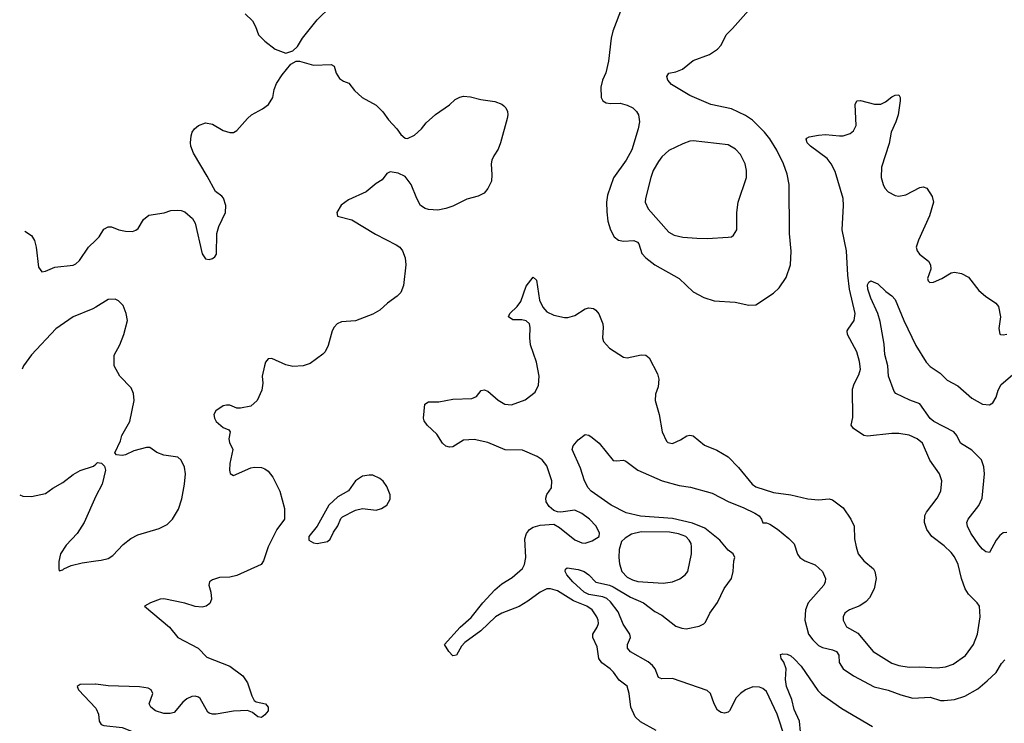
# Model space of a CAD drawing. Header units: inches. Extents: x 2057696 to 2160536, y 827480 to 1016834.
# Tile 306 of 422: x 2059563 to 2065216, y 974218 to 978256. Entities that reach past the tile are written whole.
import ezdxf

# ---------------------------------------------------------------- set-up
doc = ezdxf.new("R2010")
doc.units = ezdxf.units.IN
doc.header["$MEASUREMENT"] = 0
doc.layers.add('C0957', color=7, linetype='Continuous')
doc.layers.add('C0967', color=7, linetype='Continuous')

msp = doc.modelspace()

# ---------------------------------------------------------------- linework, layer by layer
at = {"layer": 'C0957', "color": 5}
for points, elevation in [([(2059592.1, 977042.6), (2059630, 977017.2), (2059648.2, 976988.2), (2059657.7, 976950), (2059670, 976835.3), (2059689.6, 976809.6), (2059710, 976812.3), (2059763.4, 976836.6), (2059870, 976847.8), (2059884.9, 976855.1), (2059905.3, 976874.7), (2059957.1, 976950), (2060000, 976991.3)], 620), ([(2060000, 976607), (2059983.2, 976596.8), (2059869.3, 976550.7), (2059770, 976481.3), (2059630, 976333.6), (2059584.9, 976270), (2059576.9, 976250.5)], 640), ([(2059562.6, 975530.1), (2059581.1, 975521.1), (2059630, 975519.3), (2059710, 975536.3), (2059752.8, 975567.2), (2059810, 975599.3), (2059870, 975645.3), (2059910, 975668.8), (2059985.8, 975694.2), (2060000, 975705.8)], 640), ([(2060000, 975522.4), (2059999.2, 975520.8), (2059933, 975370), (2059891.9, 975308.1), (2059830, 975241.2), (2059797.3, 975190), (2059786.8, 975146.8), (2059786.4, 975106.4), (2059790, 975094), (2059810, 975098), (2059815.5, 975104.5), (2059857.2, 975122.8), (2059920.4, 975139.6), (2060000, 975149.6)], 640), ([(2060000, 974442.1), (2059997.6, 974442.4), (2059910, 974441.6), (2059892.7, 974430), (2059900.7, 974410), (2060000, 974304.1)], 620)]:
    msp.add_lwpolyline(points, dxfattribs=dict(at, elevation=elevation))
at = {"layer": 'C0967', "color": 5}
for points, elevation in [([(2060856.4, 978290), (2060898.4, 978250), (2060916.9, 978216.9), (2060934.4, 978170), (2060970, 978132.7), (2061030, 978087.7), (2061090, 978064.7), (2061130, 978078), (2061157, 978103), (2061185.6, 978150), (2061270, 978256.3), (2061348.1, 978331.9)], 620), ([(2063021.1, 978330), (2062968.8, 978190), (2062958, 978150), (2062942.6, 978017.4), (2062927.8, 977952.3), (2062908.5, 977910), (2062898.4, 977870), (2062902, 977810), (2062910.5, 977790.5), (2062930, 977779.1), (2062955.2, 977775.2), (2063010, 977776.5), (2063050, 977766), (2063083, 977750), (2063104.9, 977730), (2063116.5, 977710), (2063121.7, 977670), (2063114, 977630), (2063078.2, 977510), (2063045, 977450), (2062971.3, 977348.7), (2062938, 977250), (2062930.9, 977210), (2062933, 977153), (2062939.7, 977099.7), (2062954.7, 977050), (2062975.6, 977010), (2063001.6, 976990), (2063030, 976984.6), (2063089.4, 976989.4), (2063110, 976980.3), (2063118.2, 976970), (2063134, 976914), (2063157.3, 976890), (2063210, 976850.2), (2063348.5, 976770), (2063430, 976694.6), (2063490, 976661.1), (2063550, 976643.2), (2063670, 976635.8), (2063750, 976618), (2063790, 976620.5), (2063890, 976686.7), (2063922.6, 976717.4), (2063963.1, 976776.9), (2063987.4, 976850), (2063991.7, 976928.3), (2063982.8, 977030), (2063980.9, 977310), (2063970, 977369.2), (2063947.3, 977430), (2063910, 977507.2), (2063870, 977573.5), (2063839.8, 977610), (2063770, 977679.8), (2063730, 977706), (2063650, 977744.8), (2063530, 977769.8), (2063410, 977822), (2063304.6, 977884.6), (2063284.4, 977910), (2063278.7, 977930), (2063289.7, 977950.3), (2063330, 977958), (2063368.5, 977971.5), (2063430, 978021.3), (2063523.3, 978056.7), (2063570, 978087.7), (2063590, 978110.7), (2063618.9, 978170), (2063655.1, 978204.9), (2063777.2, 978342.8)], 620), ([(2060000, 976991.3), (2060019.5, 977010), (2060046.5, 977053.5), (2060070, 977067.3), (2060090, 977067.3), (2060131, 977051), (2060170, 977042), (2060210, 977040.5), (2060230, 977047.8), (2060242, 977058), (2060273.4, 977110), (2060304.9, 977135.1), (2060391.7, 977148.3), (2060430, 977160.9), (2060470, 977162.9), (2060490, 977161.6), (2060510, 977153), (2060555, 977115), (2060569.2, 977089.2), (2060610, 976912.7), (2060630, 976883.7), (2060650, 976879.5), (2060670, 976885.1), (2060683.9, 976896.1), (2060691.8, 976910), (2060695, 977030), (2060706.9, 977070), (2060744.9, 977150), (2060746.7, 977190), (2060732.4, 977232.4), (2060723.6, 977243.6), (2060686.3, 977270), (2060639.1, 977359.1), (2060560.9, 977490), (2060544.9, 977530), (2060543.1, 977550), (2060546.3, 977590), (2060553.7, 977610), (2060565.3, 977630), (2060590, 977649.6), (2060630, 977663.5), (2060670, 977656.3), (2060730, 977620.5), (2060770, 977608), (2060790, 977609.6), (2060810, 977619.5), (2060870, 977689.5), (2060893.4, 977710), (2060955.9, 977744.1), (2060990.4, 977770), (2061015.5, 977810), (2061023.4, 977856.6), (2061037.3, 977890), (2061070, 977939), (2061119.8, 978000.2), (2061150, 978018), (2061170, 978019), (2061250, 977996), (2061350, 977999), (2061368, 977990), (2061379, 977950), (2061398.9, 977918.9), (2061422.7, 977902.7), (2061451.6, 977891.6), (2061484.5, 977850), (2061529.7, 977809.7), (2061610, 977766), (2061648, 977728), (2061680.8, 977680.8), (2061728.7, 977630), (2061750, 977598), (2061776.4, 977576.4), (2061790, 977575.3), (2061830, 977593.2), (2061870, 977629.3), (2061895.8, 977664.2), (2061950, 977712), (2062030, 977767), (2062062.6, 977797.4), (2062090, 977812), (2062110, 977817), (2062150, 977814.5), (2062210, 977797.4), (2062290, 977786.9), (2062330, 977771.1), (2062342, 977762), (2062354, 977750), (2062362.6, 977730), (2062365.7, 977710), (2062361.5, 977690), (2062323.7, 977550), (2062310, 977513.7), (2062284.3, 977475.7), (2062272.8, 977450), (2062268.9, 977428.9), (2062273.8, 977366.2), (2062270.8, 977330), (2062250, 977287.7), (2062230, 977261.6), (2062195.6, 977244.4), (2062130, 977225.7), (2062050, 977185.8), (2062010, 977172.8), (2061962.6, 977162.6), (2061910, 977166.7), (2061890, 977172.4), (2061864.4, 977190), (2061842, 977230), (2061810.2, 977310.2), (2061775.6, 977355.6), (2061735.8, 977375.8), (2061690, 977383.8), (2061670, 977373.4), (2061643, 977337), (2061610, 977316.4), (2061552.2, 977267.8), (2061450, 977222.3), (2061408.3, 977191.7), (2061384.4, 977150), (2061387.8, 977127.8), (2061470, 977107.4), (2061605.4, 977025.4), (2061725.1, 976965.1), (2061745.3, 976950), (2061761.1, 976930), (2061776.5, 976890), (2061778.7, 976850), (2061765.8, 976730), (2061750, 976690.4), (2061730, 976670.3), (2061673.6, 976630), (2061630, 976588.7), (2061590, 976565.7), (2061490, 976527.5), (2061410, 976521.5), (2061385.1, 976510), (2061368.5, 976491.5), (2061357.4, 976470), (2061333.8, 976386.2), (2061315.6, 976350), (2061303.7, 976336.3), (2061230, 976283.1), (2061190, 976269), (2061130, 976266.7), (2061090, 976275.2), (2061010, 976311.6), (2060990, 976310.4), (2060974, 976290), (2060967.4, 976270), (2060955.4, 976210), (2060958, 976170), (2060953.6, 976130), (2060926, 976070), (2060890, 976039.1), (2060830, 976026.4), (2060810, 976026), (2060770, 976043.6), (2060750, 976044.9), (2060730, 976039.5), (2060688.6, 976011.4), (2060676.3, 975990), (2060680.4, 975970), (2060691.2, 975950), (2060730, 975916.3), (2060763.3, 975903.3), (2060771.6, 975891.6), (2060764.2, 975850), (2060767.8, 975830), (2060786.3, 975790), (2060768.7, 975710), (2060767.4, 975670), (2060771.4, 975651.4), (2060790, 975640.5), (2060890, 975683.5), (2060910, 975687.8), (2060950, 975685.8), (2060970, 975679.3), (2060990, 975666), (2061016.5, 975630), (2061056.4, 975550), (2061082.6, 975450), (2061082.7, 975390), (2061039.5, 975330), (2060989.6, 975230), (2060962.7, 975150), (2060949.6, 975130.4), (2060810, 975067.3), (2060770, 975056.3), (2060710, 975054.9), (2060670, 975042), (2060653.2, 975030), (2060649.5, 975010), (2060659.5, 974970), (2060662.9, 974930), (2060653.6, 974906.4), (2060632.7, 974890), (2060610, 974884.4), (2060570, 974888), (2060510, 974908.5), (2060390, 974932.4), (2060370, 974930.4), (2060314, 974910), (2060279, 974890), (2060423, 974770), (2060471.1, 974711.1), (2060586.6, 974650), (2060637.7, 974597.7), (2060770, 974546.9), (2060842.9, 974490), (2060871.5, 974450), (2060895.5, 974375.5), (2060909, 974349), (2060921.2, 974341.2), (2060974, 974330), (2060988.7, 974310), (2060989, 974290), (2060970, 974266), (2060950, 974251.3), (2060930, 974256), (2060899.8, 974279.8), (2060871.3, 974291.3), (2060790, 974288.5), (2060690, 974270.4), (2060670, 974270.4), (2060650, 974275.5), (2060642.3, 974282.3), (2060599.7, 974359.7), (2060589, 974369), (2060570, 974373.7), (2060550, 974371.8), (2060521.8, 974358.2), (2060500, 974340), (2060450, 974280.4), (2060426.3, 974273.7), (2060390, 974275.2), (2060341.6, 974290), (2060314.9, 974310), (2060306.7, 974330), (2060326.7, 974390), (2060317.1, 974410), (2060299.9, 974419.9), (2060250, 974427.9), (2060070, 974432.3), (2060000, 974442.1)], 620), ([(2063216.6, 974176.6), (2063126.4, 974226.4), (2063095.7, 974255.7), (2063070.7, 974310.7), (2063062.5, 974390), (2063050.6, 974430.6), (2063004.9, 974464.9), (2062971.9, 974511.9), (2062953.8, 974530), (2062904.7, 974564.7), (2062887.2, 974590), (2062877.7, 974657.7), (2062853.8, 974710), (2062852.8, 974730), (2062878.8, 974770), (2062885.3, 974790), (2062883.2, 974810), (2062875.7, 974830), (2062848.7, 974868.7), (2062818.4, 974890), (2062741.8, 974921.8), (2062650, 974977.8), (2062610, 974990.5), (2062590, 974989.2), (2062550, 974970.6), (2062480.9, 974919.1), (2062430.8, 974889.2), (2062330.3, 974850), (2062294.2, 974830), (2062210, 974748.2), (2062118.8, 974681.2), (2062099, 974661), (2062070, 974609.2), (2062050, 974606), (2062026, 974630), (2062002, 974670), (2062091.5, 974770), (2062154.2, 974825.8), (2062221.5, 974910), (2062290, 974984), (2062330, 975019), (2062390, 975055.2), (2062450, 975106.2), (2062461.1, 975130), (2062469.3, 975170), (2062463.6, 975276.4), (2062472.9, 975307.1), (2062490.3, 975329.7), (2062510, 975343.3), (2062550, 975355.5), (2062630, 975360.5), (2062662.8, 975342.7), (2062750, 975270.4), (2062790, 975254.4), (2062810, 975252.7), (2062850, 975266), (2062889.5, 975290.5), (2062891.8, 975310), (2062871.6, 975350), (2062835.1, 975390), (2062790, 975422.6), (2062750, 975441.3), (2062670, 975429), (2062650, 975431.5), (2062630, 975438.7), (2062602.6, 975462.6), (2062586, 975490), (2062582.8, 975510), (2062590, 975530.4), (2062616.4, 975570), (2062618, 975610), (2062590, 975695.8), (2062562.3, 975730), (2062534.6, 975750), (2062450, 975785.9), (2062350, 975786.8), (2062250, 975830.3), (2062172.6, 975847.4), (2062110, 975842.3), (2062050, 975805.1), (2062030, 975802), (2062010, 975808.4), (2061990, 975825.4), (2061957.2, 975877.2), (2061902.8, 975930), (2061885.6, 975954.4), (2061881.7, 975970), (2061889, 976050), (2061910, 976062.8), (2061970, 976062.4), (2062050, 976077.7), (2062158.3, 976081.7), (2062186.3, 976093.7), (2062211.8, 976128.2), (2062230, 976132.7), (2062250, 976124.4), (2062310, 976072.4), (2062347.7, 976050), (2062386.5, 976046.5), (2062464.6, 976075.4), (2062521.5, 976118.5), (2062541.7, 976158.3), (2062545, 976210), (2062530.4, 976290.4), (2062496.3, 976390), (2062492.3, 976430), (2062494.1, 976490), (2062489.9, 976509.9), (2062470, 976528.7), (2062446.6, 976533.4), (2062393.8, 976533.8), (2062369.3, 976550), (2062377.2, 976570), (2062419.5, 976610), (2062440.4, 976639.6), (2062470, 976726.8), (2062510, 976778.8), (2062530, 976761), (2062546.6, 976646.6), (2062566.4, 976606.4), (2062590, 976579), (2062630, 976560.7), (2062690, 976546.7), (2062710, 976546.7), (2062750, 976559.1), (2062810, 976596.2), (2062830, 976602), (2062858, 976598), (2062870.5, 976590), (2062887.8, 976567.8), (2062910, 976510.8), (2062913.6, 976490), (2062909, 976430), (2062914, 976410), (2062950, 976370.4), (2063030, 976319.5), (2063050, 976316.5), (2063130, 976333.4), (2063158, 976330), (2063176.5, 976316.5), (2063224.1, 976224.1), (2063232.5, 976192.5), (2063229, 976150), (2063212.8, 976107.2), (2063212.1, 976070), (2063233.6, 975990), (2063251.6, 975891.6), (2063276.8, 975836.8), (2063284.7, 975830), (2063310, 975824.9), (2063355.8, 975844.2), (2063392.9, 975867.1), (2063410, 975872.4), (2063430, 975868.4), (2063493.6, 975813.6), (2063564.9, 975784.9), (2063630, 975747), (2063690, 975685.3), (2063768.8, 975590), (2063790, 975575.2), (2063890, 975542.8), (2063990.2, 975530.2), (2064087.1, 975507.1), (2064150, 975500.9), (2064210, 975506.4), (2064230, 975500.4), (2064290, 975454.4), (2064335.3, 975390), (2064354.3, 975350), (2064356.5, 975276.5), (2064364.4, 975230), (2064377.6, 975190), (2064408.5, 975150), (2064464.1, 975104.1), (2064471.6, 975090), (2064480.3, 975050), (2064469.1, 974990), (2064442, 974938), (2064422.6, 974917.4), (2064387.1, 974892.9), (2064327.7, 974870), (2064310, 974858.7), (2064300.4, 974850), (2064290.4, 974830), (2064290.3, 974810), (2064310, 974772.4), (2064375.8, 974735.8), (2064463.6, 974630), (2064570, 974562.7), (2064610, 974549.4), (2064670, 974539.8), (2064730, 974543), (2064830, 974536.8), (2064877.5, 974542.5), (2064922.1, 974557.9), (2064992.8, 974607.2), (2065038.2, 974670), (2065061.2, 974730), (2065076.8, 974830), (2065074, 974890), (2065060.9, 974910), (2065010, 974959.6), (2064991, 974990), (2064970.8, 975050), (2064951.6, 975130), (2064930, 975173), (2064910, 975199.1), (2064870, 975236.9), (2064800.4, 975290), (2064771.9, 975330), (2064757.6, 975370), (2064759.8, 975410), (2064768.5, 975430), (2064829.7, 975510), (2064851.3, 975550), (2064856.4, 975610), (2064844, 975650), (2064788.2, 975728.2), (2064745.6, 975825.6), (2064715.1, 975850), (2064670, 975871.9), (2064610, 975881.6), (2064570, 975881.8), (2064430, 975866), (2064410, 975869.7), (2064349.5, 975910), (2064337, 975930), (2064346, 975974), (2064344, 976136), (2064353.3, 976166.7), (2064381.3, 976218.7), (2064390.9, 976250), (2064384.7, 976295.3), (2064370, 976349.3), (2064315.6, 976450), (2064314.5, 976470), (2064319.1, 976480.9), (2064354.4, 976530), (2064360.2, 976570), (2064326.1, 976710), (2064316.9, 976790), (2064310.3, 976930), (2064284.3, 977050), (2064293, 977190), (2064290.9, 977230), (2064244.3, 977384.3), (2064222.3, 977430), (2064199.1, 977459.1), (2064102.7, 977530), (2064084.4, 977550), (2064078, 977570), (2064083, 977577), (2064096.2, 977583.8), (2064150, 977594), (2064190, 977596.5), (2064270, 977588.9), (2064290, 977590.3), (2064330, 977603.7), (2064350, 977619.1), (2064364.7, 977650), (2064359.5, 977770), (2064369.6, 977790.4), (2064390, 977792.4), (2064470, 977772.2), (2064507.7, 977772.3), (2064534.3, 977785.7), (2064570, 977813.4), (2064590, 977822.8), (2064610, 977824.7), (2064617.3, 977810), (2064618.4, 977790), (2064606.2, 977710), (2064593.8, 977670), (2064565.6, 977610), (2064554, 977546), (2064510.8, 977410), (2064508.9, 977350), (2064520.2, 977310), (2064530.1, 977290.1), (2064550, 977268.1), (2064590, 977247.1), (2064610, 977243.2), (2064650, 977250.3), (2064730, 977292.7), (2064750, 977297.3), (2064770.7, 977290), (2064802.3, 977242.3), (2064808.8, 977210), (2064785.7, 977130), (2064722.3, 976990), (2064710.3, 976950), (2064715.3, 976930), (2064728.7, 976910), (2064780.5, 976870), (2064793, 976850), (2064794.6, 976825.4), (2064774, 976770), (2064778, 976758), (2064788.6, 976748.6), (2064810, 976750.6), (2064857.2, 976770), (2064910, 976804), (2064930, 976807.3), (2064970, 976798.8), (2065010, 976778.8), (2065070, 976703), (2065108.8, 976668.8), (2065166.8, 976630), (2065182.8, 976610), (2065193.4, 976550), (2065184, 976484), (2065191.1, 976451.1), (2065194, 976450), (2065210, 976447.3), (2065230, 976450.8)], 580), ([(2065230, 975312.9), (2065210, 975311.4), (2065190, 975296.1), (2065169.2, 975270), (2065130, 975198), (2065110, 975202.4), (2065090, 975217.7), (2065070, 975241.5), (2065024.1, 975310), (2065004.4, 975350), (2065000.4, 975370), (2065008.4, 975390), (2065070, 975467.4), (2065088, 975510), (2065102.5, 975650), (2065099.1, 975690), (2065085.3, 975730), (2065030, 975786.3), (2064965.2, 975825.2), (2064942.8, 975870), (2064925.2, 975890), (2064810.7, 975950.7), (2064790, 975966.5), (2064730, 976052.3), (2064672.9, 976072.9), (2064592.7, 976110), (2064583, 976123), (2064550.5, 976210), (2064546.2, 976270), (2064530, 976335.3), (2064525.6, 976394.4), (2064503.3, 976523.3), (2064489.8, 976570), (2064450, 976658), (2064432.3, 976710), (2064430, 976734), (2064438, 976750), (2064450, 976758), (2064490, 976741), (2064535.8, 976695.8), (2064570, 976672.4), (2064588.5, 976650), (2064639.2, 976530), (2064707.3, 976387.3), (2064766.7, 976290), (2064790, 976266), (2064848, 976228), (2064887.4, 976187.4), (2064950, 976154), (2065030, 976084.9), (2065091.1, 976048.9), (2065130, 976046.3), (2065150, 976057.1), (2065169.7, 976090), (2065180.8, 976130), (2065198.3, 976161.7), (2065262.6, 976217.4)], 560), ([(2060000, 975149.6), (2060030, 975153.4), (2060070, 975163.1), (2060098.2, 975181.8), (2060156.4, 975243.6), (2060200.4, 975279.6), (2060240.8, 975299.2), (2060363.3, 975336.7), (2060410, 975359.3), (2060440.7, 975390), (2060473.6, 975446.4), (2060493.1, 975506.9), (2060509.7, 975590), (2060514, 975650), (2060508, 975688), (2060490, 975729), (2060470, 975745.2), (2060390, 975757.2), (2060350, 975773.2), (2060310, 975801.2), (2060290, 975801.2), (2060218, 975782), (2060170, 975759), (2060150, 975755.3), (2060118, 975758), (2060108, 975770), (2060141.2, 975838.8), (2060149.7, 975870), (2060195.8, 975950), (2060219.5, 976070), (2060216.2, 976110), (2060202.7, 976142.7), (2060138, 976210), (2060104.5, 976270), (2060105.1, 976330), (2060137.2, 976390), (2060161.2, 976450), (2060180.7, 976530), (2060174.5, 976570), (2060156.1, 976616.1), (2060130, 976643.7), (2060110, 976651.8), (2060070, 976649.6), (2060000, 976607)], 640), ([(2063957.3, 974130), (2063911.8, 974270), (2063850, 974399.7), (2063830, 974418.5), (2063810, 974426.2), (2063772.4, 974427.6), (2063730, 974410.9), (2063701.7, 974390), (2063676.4, 974363.6), (2063637.6, 974290), (2063630, 974282.4), (2063610, 974276.3), (2063590, 974280.5), (2063570, 974294), (2063549.1, 974329.1), (2063528.8, 974388.8), (2063510, 974405.4), (2063310, 974474.3), (2063250, 974474), (2063230, 974480.7), (2063211, 974530), (2063195.1, 974550), (2063170.5, 974570.5), (2063070, 974628.6), (2063053.3, 974650), (2063051.9, 974670), (2063068.7, 974710), (2063066.4, 974730), (2063027.9, 974787.9), (2062998.1, 974858.1), (2062954.8, 974914.8), (2062933.4, 974933.4), (2062910, 974944), (2062830, 974957.6), (2062803.8, 974970), (2062738, 975030), (2062704.5, 975070), (2062694, 975090), (2062696.4, 975103.6), (2062706, 975110), (2062770, 975100.2), (2062803.8, 975090), (2062830.3, 975070), (2062870, 975028.7), (2062948.3, 975011.7), (2062970, 975001.5), (2063070, 974941.4), (2063144.7, 974910), (2063210, 974860.2), (2063250, 974839.3), (2063330, 974775.9), (2063364, 974764), (2063390, 974761.1), (2063463.7, 974776.3), (2063491, 974789), (2063501.1, 974798.9), (2063525.1, 974850), (2063568.8, 974911.2), (2063608.3, 974991.7), (2063648.9, 975050), (2063659, 975090), (2063663, 975150), (2063668.4, 975170), (2063658.8, 975190), (2063630, 975212.1), (2063582.4, 975270), (2063497.1, 975337.1), (2063426.2, 975366.2), (2063310, 975392.7), (2063127.2, 975407.2), (2063045.3, 975425.3), (2062958, 975470), (2062844.4, 975550), (2062826, 975570), (2062805, 975610), (2062782.2, 975682.2), (2062734.5, 975790), (2062739.5, 975810), (2062770, 975844.9), (2062810, 975874.8), (2062830, 975871.3), (2062850, 975859.1), (2062890, 975826), (2062970, 975727.2), (2062990, 975723.7), (2063030, 975728.2), (2063043.4, 975723.4), (2063111.7, 975671.7), (2063252, 975610), (2063350, 975583.6), (2063414.1, 975574.1), (2063538.6, 975538.6), (2063634.3, 975490), (2063717.1, 975457.1), (2063784.1, 975424.2), (2063808.4, 975408.4), (2063821.5, 975390), (2063828.5, 975368.5), (2063850, 975369.1), (2063870, 975361.6), (2063913, 975333), (2063978.8, 975278.8), (2064010, 975247.3), (2064029.2, 975189.2), (2064041.6, 975170), (2064070, 975150.4), (2064130, 975126.7), (2064171.8, 975090), (2064188.7, 975050), (2064187.2, 975030), (2064178.9, 975010), (2064090.3, 974910), (2064074.4, 974870), (2064070.2, 974809.8), (2064091.3, 974730), (2064116.3, 974696.3), (2064150, 974663.9), (2064172.5, 974652.5), (2064230, 974640.2), (2064251.6, 974630), (2064265.8, 974610), (2064267.8, 974567.8), (2064290.3, 974530), (2064350.1, 974490.1), (2064468, 974428), (2064550, 974408), (2064621.1, 974381.1), (2064690, 974362.4), (2064790, 974368.1), (2064850, 974349.2), (2064870, 974348.2), (2064930, 974354.7), (2064990, 974373.6), (2065064.5, 974415.5), (2065118.2, 974461.9), (2065169.6, 974510), (2065198.9, 974561.1), (2065218, 974582)], 560), ([(2060000, 975705.8), (2060010, 975714), (2060031.6, 975711.6), (2060050, 975694), (2060056, 975670), (2060035.5, 975590), (2060000, 975522.4)], 640), ([(2064046.4, 974170), (2064039.5, 974230), (2064010, 974296.9), (2063995.6, 974355.6), (2063964.5, 974430), (2063959.1, 974470), (2063964, 974530), (2063949.3, 974569.3), (2063935.3, 974590), (2063930, 974612), (2063944, 974616), (2063970, 974614), (2063990, 974604.9), (2064010, 974588), (2064050, 974546.4), (2064145.8, 974405.8), (2064165.9, 974385.9), (2064282.7, 974302.7), (2064459.4, 974199.4)], 540), ([(2060000, 974304.1), (2060002, 974302), (2060015.6, 974270), (2060018, 974230), (2060030, 974212), (2060045.9, 974205.9), (2060150, 974194.5), (2060213.3, 974170), (2060330, 974065.1), (2060338.9, 974050), (2060342, 974030), (2060337.7, 974010), (2060330, 973995.3), (2060310, 973976), (2060250, 973941.1), (2060190, 973918.7), (2060130, 973921.1), (2060062.3, 973942.3), (2060000, 973955.8)], 620)]:
    msp.add_lwpolyline(points, dxfattribs=dict(at, elevation=elevation))
for points, elevation in [([(2063430, 977560.4), (2063410, 977558.3), (2063370, 977544.7), (2063290, 977505.1), (2063250.3, 977470), (2063230, 977442.9), (2063200.3, 977390), (2063186, 977350), (2063155.3, 977230), (2063154.4, 977210), (2063170.4, 977170), (2063290, 977037.6), (2063319.6, 977019.6), (2063370, 977007.9), (2063450, 977001.7), (2063510, 977000.3), (2063630, 977007.3), (2063649.4, 977010.6), (2063660.9, 977019.1), (2063679.5, 977050), (2063680.5, 977150), (2063688, 977210), (2063735.1, 977350), (2063736.4, 977390), (2063728.5, 977428.5), (2063702, 977482), (2063673.1, 977513.1), (2063630, 977537.8)], 640), ([(2061570, 975642.9), (2061530, 975635.6), (2061490.5, 975610), (2061450, 975553.2), (2061390, 975517.2), (2061338, 975470), (2061270.4, 975349.6), (2061222.8, 975290), (2061222.8, 975270), (2061250, 975254), (2061270.6, 975250.6), (2061330, 975262), (2061344.8, 975275.2), (2061364.1, 975315.9), (2061390, 975351.3), (2061406.6, 975393.4), (2061416, 975404), (2061490, 975440.7), (2061530, 975450.6), (2061610, 975440.5), (2061639, 975450), (2061670, 975470.7), (2061690, 975504.7), (2061689.7, 975530), (2061670, 975578), (2061650, 975607), (2061630, 975622.9), (2061590, 975642)], 620), ([(2063130, 975317.7), (2063076.2, 975303.8), (2063038.9, 975281.1), (2063018.7, 975261.3), (2063003.6, 975216.4), (2063002.6, 975170), (2063007.2, 975132.8), (2063020.1, 975090), (2063050, 975057), (2063080.6, 975040.6), (2063112, 975032), (2063257.4, 975022.6), (2063310, 975029.3), (2063352.9, 975047.1), (2063384, 975070), (2063399.7, 975090), (2063419.7, 975190), (2063420.5, 975230), (2063417.4, 975250), (2063406.6, 975270), (2063387.8, 975290), (2063345.9, 975305.9), (2063294.3, 975314.3)], 580)]:
    msp.add_lwpolyline(points, close=True, dxfattribs=dict(at, elevation=elevation))

doc.saveas('drawing.dxf')
